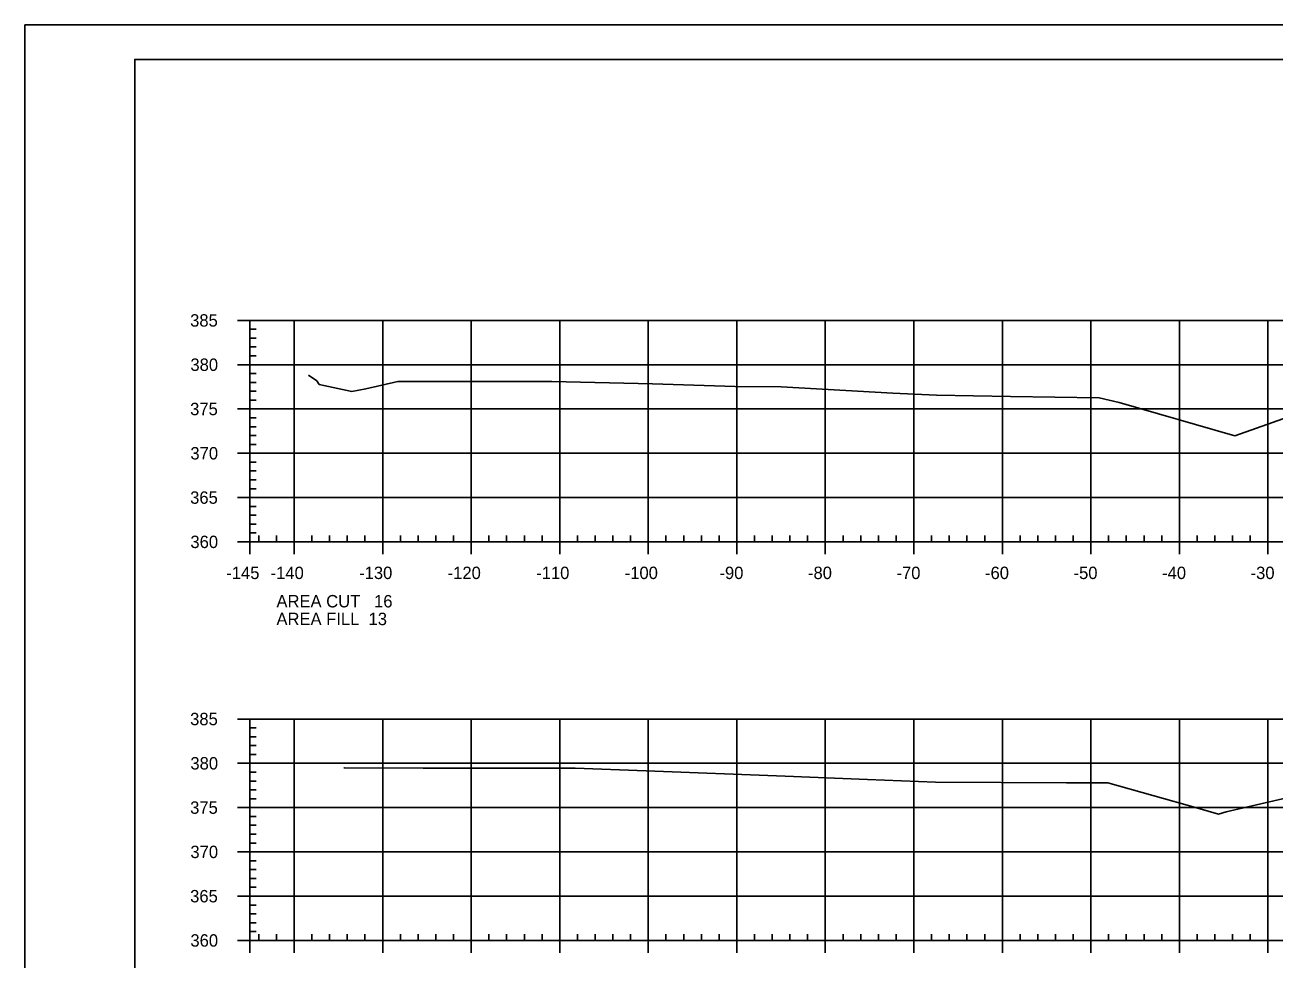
# Model space of a CAD drawing. Extents: x 1359801 to 1362404, y 372415 to 374228.
# Drawn here: x 1361033.3 to 1361174.4, y 372629.2 to 372734.6 of the extents above; entities that cross this region are included whole.
import ezdxf

# ---------------------------------------------------------------- set-up
doc = ezdxf.new("R2010")
doc.units = 0
for name, color, linetype in [('S_DRG_PT_SYM', 7, 'Continuous'), ('S_MAILBOX', 7, 'Continuous'), ('S_PRIMARY_CTL', 7, 'Continuous'), ('S_SHOULDER', 7, 'Continuous'), ('S_UTL_PT_SYM', 7, 'Continuous'), ('S_WATER_UTILITIES', 7, 'Continuous')]:
    doc.layers.add(name, color=color, linetype=linetype)

msp = doc.modelspace()

# ---------------------------------------------------------------- linework, layer by layer
at = {"layer": 'S_DRG_PT_SYM'}
for points in [[(1361065.34, 372695.05), (1361066.27, 372694.43), (1361066.54, 372694.03), (1361070.24, 372693.23), (1361071.8, 372693.54), (1361075.42, 372694.34), (1361092.82, 372694.34), (1361104.2, 372694.1), (1361113.52, 372693.8), (1361118.72, 372693.75), (1361131.35, 372693.05), (1361136.28, 372692.82), (1361144.62, 372692.65), (1361154.65, 372692.5), (1361156.9, 372691.98), (1361169.98, 372688.22), (1361183.38, 372692.97)], [(1361069.33, 372650.72), (1361069.4, 372650.72), (1361078.29, 372650.69), (1361095.46, 372650.69), (1361103.47, 372650.4), (1361119.17, 372649.8), (1361128.48, 372649.43), (1361136.17, 372649.13), (1361150.97, 372649.05), (1361155.64, 372649.03), (1361165.8, 372646.19), (1361168.13, 372645.51), (1361168.98, 372645.76), (1361184.67, 372649.39)]]:
    msp.add_lwpolyline(points, dxfattribs=at)
at = {"layer": 'S_MAILBOX'}
for p, q in [((1361058.71, 372701.25), (1361348.71, 372701.25)), ((1361058.71, 372676.25), (1361058.71, 372701.25)), ((1361063.71, 372676.25), (1361063.71, 372701.25)), ((1361073.71, 372676.25), (1361073.71, 372701.25)), ((1361083.71, 372676.25), (1361083.71, 372701.25)), ((1361093.71, 372676.25), (1361093.71, 372701.25)), ((1361103.71, 372676.25), (1361103.71, 372701.25)), ((1361113.71, 372676.25), (1361113.71, 372701.25)), ((1361123.71, 372676.25), (1361123.71, 372701.25)), ((1361133.71, 372676.25), (1361133.71, 372701.25)), ((1361143.71, 372676.25), (1361143.71, 372701.25)), ((1361153.71, 372676.25), (1361153.71, 372701.25)), ((1361163.71, 372676.25), (1361163.71, 372701.25)), ((1361173.71, 372676.25), (1361173.71, 372701.25)), ((1361058.71, 372696.25), (1361348.71, 372696.25)), ((1361058.71, 372691.25), (1361348.71, 372691.25)), ((1361058.71, 372686.25), (1361348.71, 372686.25)), ((1361058.71, 372681.25), (1361348.71, 372681.25)), ((1361058.71, 372676.25), (1361348.71, 372676.25)), ((1361058.71, 372656.25), (1361348.71, 372656.25)), ((1361058.71, 372631.25), (1361058.71, 372656.25)), ((1361063.71, 372631.25), (1361063.71, 372656.25)), ((1361073.71, 372631.25), (1361073.71, 372656.25)), ((1361083.71, 372631.25), (1361083.71, 372656.25)), ((1361093.71, 372631.25), (1361093.71, 372656.25)), ((1361103.71, 372631.25), (1361103.71, 372656.25)), ((1361113.71, 372631.25), (1361113.71, 372656.25)), ((1361123.71, 372631.25), (1361123.71, 372656.25)), ((1361133.71, 372631.25), (1361133.71, 372656.25)), ((1361143.71, 372631.25), (1361143.71, 372656.25)), ((1361153.71, 372631.25), (1361153.71, 372656.25)), ((1361163.71, 372631.25), (1361163.71, 372656.25)), ((1361173.71, 372631.25), (1361173.71, 372656.25)), ((1361058.71, 372651.25), (1361348.71, 372651.25)), ((1361058.71, 372646.25), (1361348.71, 372646.25)), ((1361058.71, 372641.25), (1361348.71, 372641.25)), ((1361058.71, 372636.25), (1361348.71, 372636.25)), ((1361058.71, 372631.25), (1361348.71, 372631.25))]:
    msp.add_line(p, q, dxfattribs=at)
at = {"layer": 'S_SHOULDER'}
msp.add_line((1361033.31, 372734.6), (1361366.64, 372734.6), dxfattribs=at)
for points in [[(1361033.3, 372734.6), (1361366.64, 372734.6), (1361366.64, 372521.26), (1361033.3, 372521.26)], [(1361279.63, 372730.71), (1361279.63, 372720.83), (1361315.36, 372720.83), (1361315.36, 372717.91), (1361338.56, 372717.91), (1361338.56, 372693.57), (1361361.89, 372693.57), (1361361.89, 372525.25), (1361045.71, 372525.25), (1361045.71, 372730.71)]]:
    msp.add_lwpolyline(points, close=True, dxfattribs=at)
at = {"layer": 'S_UTL_PT_SYM'}
for p, q in [((1361045.71, 372730.71), (1361361.89, 372730.71)), ((1361045.71, 372525.25), (1361045.71, 372730.71))]:
    msp.add_line(p, q, dxfattribs=at)
at = {"layer": 'S_WATER_UTILITIES'}
for p, q in [((1361057.31, 372701.25), (1361058.71, 372701.25)), ((1361058.71, 372676.25), (1361058.71, 372701.25)), ((1361058.71, 372700.25), (1361059.41, 372700.25)), ((1361058.71, 372699.25), (1361059.41, 372699.25)), ((1361058.71, 372698.25), (1361059.41, 372698.25)), ((1361058.71, 372697.25), (1361059.41, 372697.25)), ((1361057.31, 372696.25), (1361058.71, 372696.25)), ((1361058.71, 372695.25), (1361059.41, 372695.25)), ((1361058.71, 372694.25), (1361059.41, 372694.25)), ((1361058.71, 372693.25), (1361059.41, 372693.25)), ((1361058.71, 372692.25), (1361059.41, 372692.25)), ((1361057.31, 372691.25), (1361058.71, 372691.25)), ((1361058.71, 372690.25), (1361059.41, 372690.25)), ((1361058.71, 372689.25), (1361059.41, 372689.25)), ((1361058.71, 372688.25), (1361059.41, 372688.25)), ((1361058.71, 372687.25), (1361059.41, 372687.25)), ((1361057.31, 372686.25), (1361058.71, 372686.25)), ((1361058.71, 372685.25), (1361059.41, 372685.25)), ((1361058.71, 372684.25), (1361059.41, 372684.25)), ((1361058.71, 372683.25), (1361059.41, 372683.25)), ((1361058.71, 372682.25), (1361059.41, 372682.25)), ((1361057.31, 372681.25), (1361058.71, 372681.25)), ((1361058.71, 372680.25), (1361059.41, 372680.25)), ((1361058.71, 372679.25), (1361059.41, 372679.25)), ((1361058.71, 372678.25), (1361059.41, 372678.25)), ((1361058.71, 372677.25), (1361059.41, 372677.25)), ((1361058.71, 372676.25), (1361058.71, 372676.95)), ((1361059.71, 372676.25), (1361059.71, 372676.95)), ((1361061.71, 372676.25), (1361061.71, 372676.95)), ((1361065.71, 372676.25), (1361065.71, 372676.95)), ((1361067.71, 372676.25), (1361067.71, 372676.95)), ((1361069.71, 372676.25), (1361069.71, 372676.95)), ((1361071.71, 372676.25), (1361071.71, 372676.95)), ((1361075.71, 372676.25), (1361075.71, 372676.95)), ((1361077.71, 372676.25), (1361077.71, 372676.95)), ((1361079.71, 372676.25), (1361079.71, 372676.95)), ((1361081.71, 372676.25), (1361081.71, 372676.95)), ((1361085.71, 372676.25), (1361085.71, 372676.95)), ((1361087.71, 372676.25), (1361087.71, 372676.95)), ((1361089.71, 372676.25), (1361089.71, 372676.95)), ((1361091.71, 372676.25), (1361091.71, 372676.95)), ((1361095.71, 372676.25), (1361095.71, 372676.95)), ((1361097.71, 372676.25), (1361097.71, 372676.95)), ((1361099.71, 372676.25), (1361099.71, 372676.95)), ((1361101.71, 372676.25), (1361101.71, 372676.95)), ((1361105.71, 372676.25), (1361105.71, 372676.95)), ((1361107.71, 372676.25), (1361107.71, 372676.95)), ((1361109.71, 372676.25), (1361109.71, 372676.95)), ((1361111.71, 372676.25), (1361111.71, 372676.95)), ((1361115.71, 372676.25), (1361115.71, 372676.95)), ((1361117.71, 372676.25), (1361117.71, 372676.95)), ((1361119.71, 372676.25), (1361119.71, 372676.95)), ((1361121.71, 372676.25), (1361121.71, 372676.95)), ((1361125.71, 372676.25), (1361125.71, 372676.95)), ((1361127.71, 372676.25), (1361127.71, 372676.95)), ((1361129.71, 372676.25), (1361129.71, 372676.95)), ((1361131.71, 372676.25), (1361131.71, 372676.95)), ((1361135.71, 372676.25), (1361135.71, 372676.95)), ((1361137.71, 372676.25), (1361137.71, 372676.95)), ((1361139.71, 372676.25), (1361139.71, 372676.95)), ((1361141.71, 372676.25), (1361141.71, 372676.95)), ((1361145.71, 372676.25), (1361145.71, 372676.95)), ((1361147.71, 372676.25), (1361147.71, 372676.95)), ((1361149.71, 372676.25), (1361149.71, 372676.95)), ((1361151.71, 372676.25), (1361151.71, 372676.95)), ((1361155.71, 372676.25), (1361155.71, 372676.95)), ((1361157.71, 372676.25), (1361157.71, 372676.95)), ((1361159.71, 372676.25), (1361159.71, 372676.95)), ((1361161.71, 372676.25), (1361161.71, 372676.95)), ((1361165.71, 372676.25), (1361165.71, 372676.95)), ((1361167.71, 372676.25), (1361167.71, 372676.95)), ((1361169.71, 372676.25), (1361169.71, 372676.95)), ((1361171.71, 372676.25), (1361171.71, 372676.95)), ((1361057.31, 372676.25), (1361058.71, 372676.25)), ((1361058.71, 372676.25), (1361348.71, 372676.25)), ((1361058.71, 372674.85), (1361058.71, 372676.25)), ((1361063.71, 372674.85), (1361063.71, 372676.25)), ((1361073.71, 372674.85), (1361073.71, 372676.25)), ((1361083.71, 372674.85), (1361083.71, 372676.25)), ((1361093.71, 372674.85), (1361093.71, 372676.25)), ((1361103.71, 372674.85), (1361103.71, 372676.25)), ((1361113.71, 372674.85), (1361113.71, 372676.25)), ((1361123.71, 372674.85), (1361123.71, 372676.25)), ((1361133.71, 372674.85), (1361133.71, 372676.25)), ((1361143.71, 372674.85), (1361143.71, 372676.25)), ((1361153.71, 372674.85), (1361153.71, 372676.25)), ((1361163.71, 372674.85), (1361163.71, 372676.25)), ((1361173.71, 372674.85), (1361173.71, 372676.25)), ((1361057.31, 372656.25), (1361058.71, 372656.25)), ((1361058.71, 372631.25), (1361058.71, 372656.25)), ((1361058.71, 372655.25), (1361059.41, 372655.25)), ((1361058.71, 372654.25), (1361059.41, 372654.25)), ((1361058.71, 372653.25), (1361059.41, 372653.25)), ((1361057.31, 372651.25), (1361058.71, 372651.25)), ((1361058.71, 372652.25), (1361059.41, 372652.25)), ((1361058.71, 372650.25), (1361059.41, 372650.25)), ((1361058.71, 372649.25), (1361059.41, 372649.25)), ((1361058.71, 372648.25), (1361059.41, 372648.25)), ((1361058.71, 372647.25), (1361059.41, 372647.25)), ((1361057.31, 372646.25), (1361058.71, 372646.25)), ((1361058.71, 372645.25), (1361059.41, 372645.25)), ((1361058.71, 372644.25), (1361059.41, 372644.25)), ((1361058.71, 372643.25), (1361059.41, 372643.25)), ((1361058.71, 372642.25), (1361059.41, 372642.25)), ((1361057.31, 372641.25), (1361058.71, 372641.25)), ((1361058.71, 372640.25), (1361059.41, 372640.25)), ((1361058.71, 372639.25), (1361059.41, 372639.25)), ((1361058.71, 372638.25), (1361059.41, 372638.25)), ((1361058.71, 372637.25), (1361059.41, 372637.25)), ((1361057.31, 372636.25), (1361058.71, 372636.25)), ((1361058.71, 372635.25), (1361059.41, 372635.25)), ((1361058.71, 372634.25), (1361059.41, 372634.25)), ((1361058.71, 372633.25), (1361059.41, 372633.25)), ((1361058.71, 372632.25), (1361059.41, 372632.25)), ((1361058.71, 372631.25), (1361058.71, 372631.95)), ((1361059.71, 372631.25), (1361059.71, 372631.95)), ((1361061.71, 372631.25), (1361061.71, 372631.95)), ((1361065.71, 372631.25), (1361065.71, 372631.95)), ((1361067.71, 372631.25), (1361067.71, 372631.95)), ((1361069.71, 372631.25), (1361069.71, 372631.95)), ((1361071.71, 372631.25), (1361071.71, 372631.95)), ((1361075.71, 372631.25), (1361075.71, 372631.95)), ((1361077.71, 372631.25), (1361077.71, 372631.95)), ((1361079.71, 372631.25), (1361079.71, 372631.95)), ((1361081.71, 372631.25), (1361081.71, 372631.95)), ((1361085.71, 372631.25), (1361085.71, 372631.95)), ((1361087.71, 372631.25), (1361087.71, 372631.95)), ((1361089.71, 372631.25), (1361089.71, 372631.95)), ((1361091.71, 372631.25), (1361091.71, 372631.95)), ((1361095.71, 372631.25), (1361095.71, 372631.95)), ((1361097.71, 372631.25), (1361097.71, 372631.95)), ((1361099.71, 372631.25), (1361099.71, 372631.95)), ((1361101.71, 372631.25), (1361101.71, 372631.95)), ((1361105.71, 372631.25), (1361105.71, 372631.95)), ((1361107.71, 372631.25), (1361107.71, 372631.95)), ((1361109.71, 372631.25), (1361109.71, 372631.95)), ((1361111.71, 372631.25), (1361111.71, 372631.95)), ((1361115.71, 372631.25), (1361115.71, 372631.95)), ((1361117.71, 372631.25), (1361117.71, 372631.95)), ((1361119.71, 372631.25), (1361119.71, 372631.95)), ((1361121.71, 372631.25), (1361121.71, 372631.95)), ((1361125.71, 372631.25), (1361125.71, 372631.95)), ((1361127.71, 372631.25), (1361127.71, 372631.95)), ((1361129.71, 372631.25), (1361129.71, 372631.95)), ((1361131.71, 372631.25), (1361131.71, 372631.95)), ((1361135.71, 372631.25), (1361135.71, 372631.95)), ((1361137.71, 372631.25), (1361137.71, 372631.95)), ((1361139.71, 372631.25), (1361139.71, 372631.95)), ((1361141.71, 372631.25), (1361141.71, 372631.95)), ((1361145.71, 372631.25), (1361145.71, 372631.95)), ((1361147.71, 372631.25), (1361147.71, 372631.95)), ((1361149.71, 372631.25), (1361149.71, 372631.95)), ((1361151.71, 372631.25), (1361151.71, 372631.95)), ((1361155.71, 372631.25), (1361155.71, 372631.95)), ((1361157.71, 372631.25), (1361157.71, 372631.95)), ((1361159.71, 372631.25), (1361159.71, 372631.95)), ((1361161.71, 372631.25), (1361161.71, 372631.95)), ((1361165.71, 372631.25), (1361165.71, 372631.95)), ((1361167.71, 372631.25), (1361167.71, 372631.95)), ((1361169.71, 372631.25), (1361169.71, 372631.95)), ((1361171.71, 372631.25), (1361171.71, 372631.95)), ((1361057.31, 372631.25), (1361058.71, 372631.25)), ((1361058.71, 372631.25), (1361348.71, 372631.25)), ((1361058.71, 372629.85), (1361058.71, 372631.25)), ((1361063.71, 372629.85), (1361063.71, 372631.25)), ((1361073.71, 372629.85), (1361073.71, 372631.25)), ((1361083.71, 372629.85), (1361083.71, 372631.25)), ((1361093.71, 372629.85), (1361093.71, 372631.25)), ((1361103.71, 372629.85), (1361103.71, 372631.25)), ((1361113.71, 372629.85), (1361113.71, 372631.25)), ((1361123.71, 372629.85), (1361123.71, 372631.25)), ((1361133.71, 372629.85), (1361133.71, 372631.25)), ((1361143.71, 372629.85), (1361143.71, 372631.25)), ((1361153.71, 372629.85), (1361153.71, 372631.25)), ((1361163.71, 372629.85), (1361163.71, 372631.25)), ((1361173.71, 372629.85), (1361173.71, 372631.25))]:
    msp.add_line(p, q, dxfattribs=at)

# ---------------------------------------------------------------- texts
at = {"layer": 'S_PRIMARY_CTL'}
for s, p in [('385', (1361051.96, 372700.55)), ('380', (1361051.99, 372695.55)), ('375', (1361051.96, 372690.55)), ('370', (1361051.99, 372685.55)), ('365', (1361051.96, 372680.55)), ('360', (1361051.99, 372675.55)), ('-145', (1361056.04, 372672.05)), ('-140', (1361061.05, 372672.05)), ('-130', (1361071.05, 372672.05)), ('-120', (1361081.05, 372672.05)), ('-110', (1361091.05, 372672.05)), ('-100', (1361101.05, 372672.05)), ('-90', (1361111.75, 372672.05)), ('-80', (1361121.75, 372672.05)), ('-70', (1361131.75, 372672.05)), ('-60', (1361141.75, 372672.05)), ('-50', (1361151.75, 372672.05)), ('-40', (1361161.75, 372672.05)), ('-30', (1361171.75, 372672.05)), ('AREA CUT   16', (1361061.71, 372668.85)), ('AREA FILL  13', (1361061.71, 372666.85)), ('385', (1361051.96, 372655.55)), ('380', (1361051.99, 372650.55)), ('375', (1361051.96, 372645.55)), ('370', (1361051.99, 372640.55)), ('365', (1361051.96, 372635.55)), ('360', (1361051.99, 372630.55))]:
    msp.add_text(s, height=1.4, dxfattribs=at).set_placement(p)

doc.saveas('drawing.dxf')
